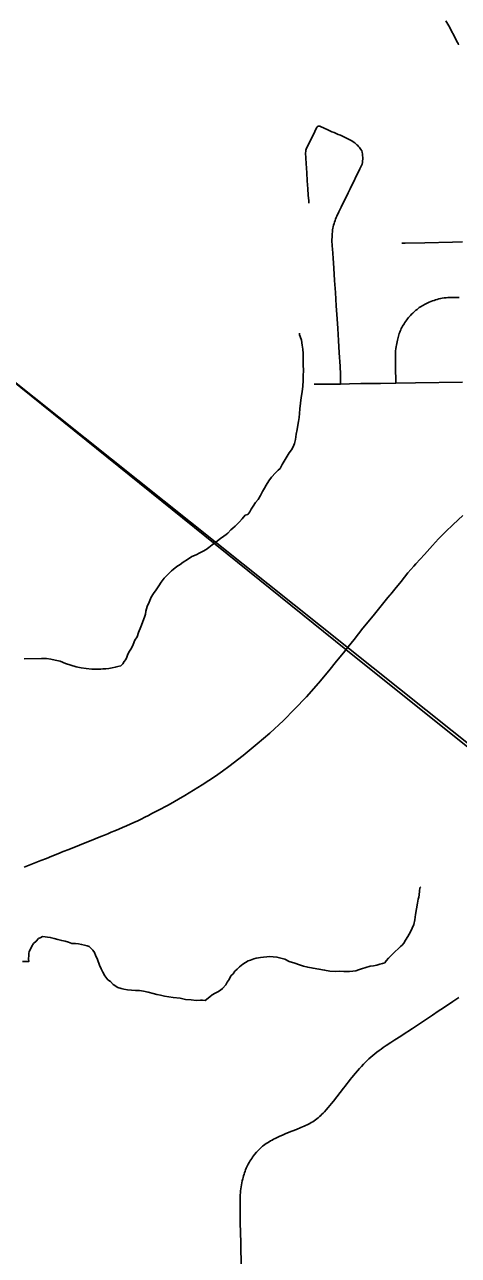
# Model space of a CAD drawing. Extents: x -59 to 82, y -3 to 49.
# Drawn here: x -9.578 to -9.143, y 29.913 to 31.148 of the extents above; entities that cross this region are included whole.
import ezdxf

# ---------------------------------------------------------------- set-up
doc = ezdxf.new("R2010")
doc.units = 0
for name, color, linetype in [('GM_X_City_Street', 7, 'Continuous'), ('GM_X_Corporation', 7, 'Continuous'), ('GM_X_County_Road', 7, 'Continuous'), ('GM_X_Minor_River', 7, 'Continuous'), ('GM_X_Rail_Line', 7, 'Continuous')]:
    doc.layers.add(name, color=color, linetype=linetype)

msp = doc.modelspace()

# ---------------------------------------------------------------- linework, layer by layer
at = {"layer": 'GM_X_City_Street'}
for points in [[(-9.1425, 31.1282), (-9.143, 31.1294), (-9.1436, 31.1305), (-9.1442, 31.1316), (-9.1448, 31.1326), (-9.1525, 31.1473), (-9.1552, 31.1521)], [(-9.2609, 30.7875), (-9.2611, 30.7992), (-9.2612, 30.8033), (-9.2614, 30.8053), (-9.2622, 30.8187), (-9.263, 30.8312), (-9.2638, 30.8434), (-9.2644, 30.8531), (-9.2653, 30.866), (-9.2661, 30.8795), (-9.267, 30.8916), (-9.2678, 30.9039), (-9.2684, 30.9138), (-9.2691, 30.9233), (-9.2693, 30.9259), (-9.2695, 30.9278), (-9.2696, 30.9298), (-9.2694, 30.9377), (-9.2691, 30.9409), (-9.2689, 30.9424), (-9.2686, 30.944), (-9.2683, 30.9455), (-9.2679, 30.9471), (-9.2675, 30.9486), (-9.267, 30.9502), (-9.2665, 30.9517), (-9.266, 30.9532), (-9.2654, 30.9547), (-9.2648, 30.9561), (-9.2627, 30.9605), (-9.2605, 30.965), (-9.2584, 30.9694), (-9.2561, 30.9738), (-9.2533, 30.9796), (-9.2514, 30.9835), (-9.2415, 31.0035), (-9.2399, 31.0069), (-9.2394, 31.0084), (-9.239, 31.0099), (-9.2388, 31.0114), (-9.2386, 31.0135), (-9.2388, 31.0184), (-9.2392, 31.0202), (-9.2397, 31.0216), (-9.2405, 31.023), (-9.2413, 31.024), (-9.242, 31.025), (-9.2429, 31.026), (-9.2437, 31.0269), (-9.2446, 31.0278), (-9.2455, 31.0287), (-9.2468, 31.0297), (-9.2482, 31.0306), (-9.2496, 31.0316), (-9.251, 31.0324), (-9.253, 31.0334), (-9.255, 31.0344), (-9.2571, 31.0354), (-9.2591, 31.0364), (-9.2611, 31.0373), (-9.2633, 31.0382), (-9.2654, 31.0391), (-9.2675, 31.04), (-9.2696, 31.0409), (-9.2717, 31.0419), (-9.2738, 31.0429), (-9.2812, 31.0462), (-9.2815, 31.0463), (-9.2818, 31.0465), (-9.2821, 31.0465), (-9.2833, 31.0464), (-9.2836, 31.0463), (-9.2839, 31.0462), (-9.2841, 31.046), (-9.2844, 31.0458), (-9.2846, 31.0455), (-9.2847, 31.0453), (-9.2889, 31.0367), (-9.2934, 31.0277), (-9.2954, 31.0233), (-9.2957, 31.0222), (-9.2959, 31.021), (-9.2961, 31.0198), (-9.2954, 31.0089), (-9.2948, 30.9995), (-9.2943, 30.9915), (-9.2938, 30.9835), (-9.2933, 30.9771), (-9.2929, 30.9716), (-9.2928, 30.969)], [(-9.1995, 30.929), (-9.1963, 30.929), (-9.1765, 30.9294), (-9.1487, 30.9301), (-9.1385, 30.9303)], [(-9.2056, 30.7883), (-9.2058, 30.8055), (-9.2059, 30.8134), (-9.2057, 30.8208), (-9.2056, 30.823), (-9.2052, 30.8251), (-9.205, 30.8266), (-9.204, 30.8315), (-9.2029, 30.8357), (-9.2026, 30.8369), (-9.2021, 30.8382), (-9.2016, 30.8395), (-9.2011, 30.8407), (-9.2006, 30.842), (-9.2, 30.8432), (-9.1994, 30.8444), (-9.1987, 30.8456), (-9.1972, 30.848), (-9.1964, 30.8493), (-9.1955, 30.8505), (-9.1946, 30.8518), (-9.1937, 30.853), (-9.1927, 30.8542), (-9.1917, 30.8553), (-9.1907, 30.8564), (-9.1897, 30.8575), (-9.1886, 30.8586), (-9.1875, 30.8596), (-9.1853, 30.8616), (-9.1842, 30.8625), (-9.1831, 30.8633), (-9.182, 30.8642), (-9.1808, 30.865), (-9.1785, 30.8665), (-9.176, 30.8678), (-9.1748, 30.8684), (-9.1735, 30.869), (-9.172, 30.8697), (-9.1704, 30.8704), (-9.1688, 30.871), (-9.1672, 30.8715), (-9.1656, 30.872), (-9.1639, 30.8725), (-9.1623, 30.8729), (-9.1606, 30.8733), (-9.159, 30.8737), (-9.1571, 30.8739), (-9.1551, 30.8741), (-9.1532, 30.8743), (-9.1512, 30.8744), (-9.142, 30.8745)], [(-9.2875, 30.7872), (-9.2726, 30.7874), (-9.2638, 30.7875), (-9.2609, 30.7875), (-9.252, 30.7877), (-9.2405, 30.7879), (-9.221, 30.7881), (-9.2056, 30.7883), (-9.1857, 30.7886), (-9.1388, 30.7894)]]:
    msp.add_lwpolyline(points, dxfattribs=at)
at = {"layer": 'GM_X_Corporation'}
for points in [[(-10.099, 31.2029), (-10.0062, 31.1263), (-9.2557, 30.5209), (-8.5916, 29.9891), (-8.5646, 29.9676), (-8.5518, 29.9565), (-8.5355, 29.9409), (-8.5146, 29.9208), (-8.4956, 29.9007), (-8.4738, 29.8757), (-8.4446, 29.8425), (-8.3984, 29.7816), (-8.3433, 29.7075), (-8.34, 30.4034), (-8.3365, 30.9089), (-8.35, 31.6372)], [(-8.4956, 29.9007), (-8.5146, 29.9208), (-8.5355, 29.9409), (-8.5518, 29.9565), (-8.5646, 29.9676), (-8.5916, 29.9891), (-9.2557, 30.5209), (-10.0062, 31.1263), (-10.099, 31.2029)]]:
    msp.add_lwpolyline(points, dxfattribs=at)
at = {"layer": 'GM_X_County_Road'}
for points in [[(-9.2474, 30.531), (-9.2385, 30.5423), (-9.2283, 30.5547), (-9.2189, 30.5664), (-9.2134, 30.5732), (-9.2111, 30.5758), (-9.2104, 30.5766), (-9.2065, 30.5816), (-9.2003, 30.5893), (-9.1934, 30.5979), (-9.1875, 30.6045), (-9.1853, 30.6069), (-9.1768, 30.6164), (-9.1688, 30.6253), (-9.1626, 30.632), (-9.1556, 30.6392), (-9.1481, 30.6464), (-9.1384, 30.6556)], [(-9.5783, 30.3022), (-9.5617, 30.309), (-9.556, 30.3112), (-9.5504, 30.3135), (-9.5447, 30.3157), (-9.5391, 30.318), (-9.5336, 30.3202), (-9.5227, 30.3245), (-9.5172, 30.3267), (-9.5129, 30.3285), (-9.507, 30.3308), (-9.5014, 30.3332), (-9.4979, 30.3346), (-9.4944, 30.336), (-9.4909, 30.3374), (-9.4874, 30.3388), (-9.4835, 30.3404), (-9.4797, 30.3421), (-9.4758, 30.3438), (-9.472, 30.3455), (-9.4682, 30.3472), (-9.4644, 30.349), (-9.4608, 30.3507), (-9.4572, 30.3525), (-9.4537, 30.3543), (-9.4502, 30.3562), (-9.4443, 30.3594), (-9.4338, 30.3647), (-9.4172, 30.3742), (-9.3997, 30.385), (-9.3865, 30.3939), (-9.3795, 30.3989), (-9.373, 30.4036), (-9.3588, 30.4144), (-9.3445, 30.4261), (-9.3319, 30.437), (-9.3182, 30.4498), (-9.3071, 30.4609), (-9.2951, 30.4735), (-9.2832, 30.487), (-9.2727, 30.4995), (-9.2649, 30.5091), (-9.2564, 30.5197), (-9.2563, 30.5199), (-9.2474, 30.531)], [(-9.3609, 29.9166), (-9.3611, 29.9254), (-9.3615, 29.9452), (-9.3617, 29.9606), (-9.3616, 29.9713), (-9.3615, 29.9733), (-9.3613, 29.9753), (-9.3612, 29.9774), (-9.3609, 29.9794), (-9.3606, 29.9814), (-9.3603, 29.9834), (-9.36, 29.9854), (-9.3596, 29.9873), (-9.3591, 29.9893), (-9.3587, 29.9909), (-9.3583, 29.9924), (-9.3578, 29.994), (-9.3573, 29.9955), (-9.3568, 29.997), (-9.3562, 29.9985), (-9.3556, 30), (-9.3549, 30.0014), (-9.3542, 30.0029), (-9.3535, 30.0043), (-9.3527, 30.0057), (-9.3519, 30.0071), (-9.351, 30.0085), (-9.3501, 30.0098), (-9.3492, 30.0112), (-9.3482, 30.0125), (-9.3472, 30.0138), (-9.3453, 30.0161), (-9.3444, 30.0172), (-9.3434, 30.0182), (-9.3424, 30.0192), (-9.3413, 30.0202), (-9.3403, 30.0211), (-9.3392, 30.0221), (-9.3381, 30.0229), (-9.3355, 30.0248), (-9.3341, 30.0257), (-9.3327, 30.0267), (-9.3312, 30.0275), (-9.3297, 30.0284), (-9.3282, 30.0292), (-9.3267, 30.03), (-9.3252, 30.0307), (-9.3226, 30.0319), (-9.3186, 30.0337), (-9.3164, 30.0347), (-9.3142, 30.0356), (-9.3097, 30.0373), (-9.3052, 30.0391), (-9.3007, 30.041), (-9.2991, 30.0416), (-9.2976, 30.0422), (-9.2961, 30.0429), (-9.2946, 30.0436), (-9.2931, 30.0443), (-9.2917, 30.0451), (-9.2903, 30.0459), (-9.2888, 30.0468), (-9.2874, 30.0476), (-9.2861, 30.0486), (-9.2847, 30.0497), (-9.2834, 30.0507), (-9.2821, 30.0519), (-9.2808, 30.053), (-9.2796, 30.0542), (-9.2784, 30.0554), (-9.2772, 30.0566), (-9.2753, 30.0587), (-9.2735, 30.0609), (-9.2717, 30.0631), (-9.2699, 30.0652), (-9.2681, 30.0674), (-9.2581, 30.0803), (-9.2564, 30.0825), (-9.2547, 30.0847), (-9.2531, 30.0869), (-9.2513, 30.089), (-9.2496, 30.0912), (-9.246, 30.0956), (-9.2441, 30.0978), (-9.2421, 30.1001), (-9.2401, 30.1023), (-9.2381, 30.1044), (-9.2363, 30.1062), (-9.2345, 30.108), (-9.2326, 30.1098), (-9.2307, 30.1115), (-9.2287, 30.1132), (-9.2267, 30.1149), (-9.2245, 30.1165), (-9.2224, 30.1182), (-9.2202, 30.1197), (-9.2181, 30.1213), (-9.2152, 30.1232), (-9.2106, 30.1262), (-9.2064, 30.1289), (-9.2004, 30.1328), (-9.199, 30.1337), (-9.1888, 30.1405), (-9.1818, 30.1451), (-9.1746, 30.1498), (-9.1687, 30.1538), (-9.1629, 30.1577), (-9.1578, 30.1611), (-9.1482, 30.1675), (-9.1422, 30.1715)], [(-9.3605, 29.8965), (-9.3608, 29.9088), (-9.3609, 29.9166)]]:
    msp.add_lwpolyline(points, dxfattribs=at)
at = {"layer": 'GM_X_Minor_River'}
for points in [[(-9.4059, 30.6161), (-9.4021, 30.6181), (-9.3987, 30.6196), (-9.3957, 30.6212), (-9.3931, 30.6235), (-9.3897, 30.6259), (-9.3859, 30.6286), (-9.3814, 30.6325), (-9.378, 30.6348), (-9.3758, 30.6363), (-9.3739, 30.6379), (-9.3709, 30.641), (-9.369, 30.6429), (-9.3668, 30.6448), (-9.3645, 30.6468), (-9.3623, 30.6491), (-9.3597, 30.6522), (-9.3567, 30.6557), (-9.354, 30.6565), (-9.3518, 30.6591), (-9.3507, 30.6618), (-9.3485, 30.6649), (-9.3463, 30.6684), (-9.3436, 30.6714), (-9.3414, 30.6757), (-9.3392, 30.6795), (-9.3374, 30.683), (-9.3355, 30.686), (-9.3329, 30.6902), (-9.3303, 30.6941), (-9.3262, 30.6983), (-9.3236, 30.701), (-9.3217, 30.7026), (-9.3195, 30.7068), (-9.3125, 30.7183), (-9.3102, 30.7214), (-9.3084, 30.7245), (-9.3073, 30.7279), (-9.3062, 30.7317), (-9.3055, 30.7371), (-9.3045, 30.742), (-9.3038, 30.7462), (-9.3031, 30.75), (-9.3024, 30.7539), (-9.3021, 30.758), (-9.3018, 30.7626), (-9.3011, 30.7683), (-9.3004, 30.7741), (-9.2994, 30.7798), (-9.2987, 30.7855), (-9.2984, 30.7912), (-9.2985, 30.7958), (-9.2982, 30.8011), (-9.2983, 30.8068), (-9.2984, 30.8114), (-9.2984, 30.8148), (-9.2985, 30.8182), (-9.2989, 30.8224), (-9.2994, 30.8266), (-9.3002, 30.8315), (-9.3014, 30.8353), (-9.3022, 30.8368), (-9.3022, 30.8387)], [(-9.5784, 30.5116), (-9.5609, 30.5119), (-9.5559, 30.5119), (-9.5514, 30.5112), (-9.5472, 30.5102), (-9.5422, 30.5091), (-9.5368, 30.5069), (-9.5315, 30.5051), (-9.5261, 30.5036), (-9.5212, 30.5026), (-9.5162, 30.5019), (-9.5105, 30.5012), (-9.5067, 30.5012), (-9.5037, 30.5013), (-9.5014, 30.5013), (-9.4995, 30.5014), (-9.4964, 30.5014), (-9.4934, 30.5018), (-9.49, 30.5026), (-9.487, 30.5031), (-9.4843, 30.5039), (-9.4813, 30.5047), (-9.4794, 30.5066), (-9.4779, 30.5089), (-9.4764, 30.5108), (-9.4753, 30.5131), (-9.4742, 30.5162), (-9.4728, 30.5192), (-9.4713, 30.5212), (-9.4702, 30.5231), (-9.4691, 30.5258), (-9.4672, 30.5304), (-9.465, 30.5338), (-9.4636, 30.538), (-9.4614, 30.5438), (-9.4595, 30.548), (-9.4574, 30.5545), (-9.4566, 30.5564), (-9.4563, 30.5594), (-9.4549, 30.564), (-9.453, 30.5686), (-9.4508, 30.5736), (-9.4486, 30.5771), (-9.446, 30.5809), (-9.4434, 30.5847), (-9.4408, 30.5886), (-9.4378, 30.5924), (-9.4307, 30.5998), (-9.4288, 30.6013), (-9.4251, 30.6044), (-9.4217, 30.6064), (-9.4187, 30.6087), (-9.4146, 30.6114), (-9.41, 30.6142), (-9.4059, 30.6161)], [(-9.1824, 30.2724), (-9.182, 30.2747), (-9.1817, 30.2781), (-9.1814, 30.2815), (-9.1806, 30.2827)], [(-9.5046, 30.2098), (-9.5026, 30.2041), (-9.5011, 30.2003), (-9.4995, 30.1969), (-9.4975, 30.1932), (-9.4944, 30.1894), (-9.4917, 30.1875), (-9.489, 30.1845), (-9.4844, 30.1816), (-9.481, 30.1805), (-9.4783, 30.1798), (-9.4745, 30.1791), (-9.4707, 30.1787), (-9.4665, 30.1784), (-9.4627, 30.1785), (-9.4585, 30.1778), (-9.4539, 30.1767), (-9.4489, 30.1756), (-9.4451, 30.1745), (-9.4417, 30.1738), (-9.4375, 30.1727), (-9.4333, 30.172), (-9.4287, 30.1714), (-9.4218, 30.1707), (-9.4165, 30.1696), (-9.4108, 30.169), (-9.4058, 30.1686), (-9.4016, 30.1687), (-9.3994, 30.1687), (-9.3967, 30.1684), (-9.3922, 30.1723), (-9.3896, 30.1742), (-9.3869, 30.1758), (-9.3839, 30.1773), (-9.3813, 30.1789), (-9.3794, 30.1804), (-9.376, 30.1843), (-9.3746, 30.187), (-9.3727, 30.1897), (-9.3709, 30.1931), (-9.3686, 30.1954), (-9.3671, 30.1978), (-9.3645, 30.2001), (-9.3623, 30.2024), (-9.3589, 30.2051), (-9.3562, 30.2067), (-9.3536, 30.2082), (-9.3513, 30.209), (-9.3479, 30.2102), (-9.3457, 30.211), (-9.3434, 30.2114), (-9.3411, 30.2118), (-9.3381, 30.2119), (-9.335, 30.2123), (-9.332, 30.2127), (-9.3286, 30.2124), (-9.3248, 30.2121), (-9.3209, 30.211), (-9.3167, 30.2099), (-9.3125, 30.2077), (-9.3068, 30.2059), (-9.3022, 30.2044), (-9.298, 30.203), (-9.2938, 30.2019), (-9.2885, 30.2008), (-9.2827, 30.2001), (-9.277, 30.1991), (-9.2717, 30.198), (-9.2663, 30.1977), (-9.2618, 30.1978), (-9.2576, 30.1975), (-9.2519, 30.1975), (-9.2485, 30.198), (-9.2458, 30.1984), (-9.2428, 30.1992), (-9.2401, 30.2004), (-9.2314, 30.2028), (-9.228, 30.2032), (-9.2246, 30.204), (-9.2216, 30.2048), (-9.2189, 30.2056), (-9.2167, 30.2064), (-9.2152, 30.2084), (-9.2129, 30.2111), (-9.2096, 30.2145), (-9.2062, 30.2176), (-9.2032, 30.2203), (-9.2009, 30.2226), (-9.1991, 30.2242), (-9.1976, 30.2261), (-9.1957, 30.2292), (-9.1935, 30.2326), (-9.1909, 30.2373), (-9.1891, 30.2411), (-9.1876, 30.2449), (-9.1866, 30.2495), (-9.1859, 30.2548), (-9.1848, 30.2606), (-9.1838, 30.2663), (-9.1831, 30.2701), (-9.1824, 30.2724)], [(-9.5799, 30.2076), (-9.5761, 30.2076), (-9.5738, 30.2076), (-9.5739, 30.2103), (-9.5735, 30.2137), (-9.5736, 30.2156), (-9.5732, 30.2176), (-9.5721, 30.2199), (-9.5706, 30.2229), (-9.5688, 30.2256), (-9.5662, 30.2279), (-9.5639, 30.2306), (-9.5617, 30.2318), (-9.5598, 30.2326), (-9.5521, 30.2319), (-9.5483, 30.2309), (-9.5445, 30.2298), (-9.5407, 30.2287), (-9.5373, 30.228), (-9.5338, 30.2269), (-9.5304, 30.2258), (-9.5269, 30.2258), (-9.5239, 30.2255), (-9.5208, 30.2248), (-9.5178, 30.2241), (-9.5151, 30.2234), (-9.5132, 30.2226), (-9.5113, 30.2211), (-9.5093, 30.2189), (-9.5078, 30.2166), (-9.5066, 30.214), (-9.5046, 30.2098)]]:
    msp.add_lwpolyline(points, dxfattribs=at)
at = {"layer": 'GM_X_Rail_Line'}
msp.add_lwpolyline([(-8.2786, 29.6242), (-8.3992, 29.7882), (-8.4918, 29.9), (-8.5854, 29.9867), (-8.9921, 30.3141), (-9.9103, 31.0469), (-10.0446, 31.1572), (-10.1422, 31.2404), (-10.2133, 31.3257), (-10.2646, 31.4067), (-10.3268, 31.5179), (-10.4449, 31.8017), (-10.6772, 32.4056), (-10.9671, 33.0885), (-11.017, 33.1805), (-11.0615, 33.2278), (-11.0658, 33.2323)], dxfattribs=at)

doc.saveas('drawing.dxf')
